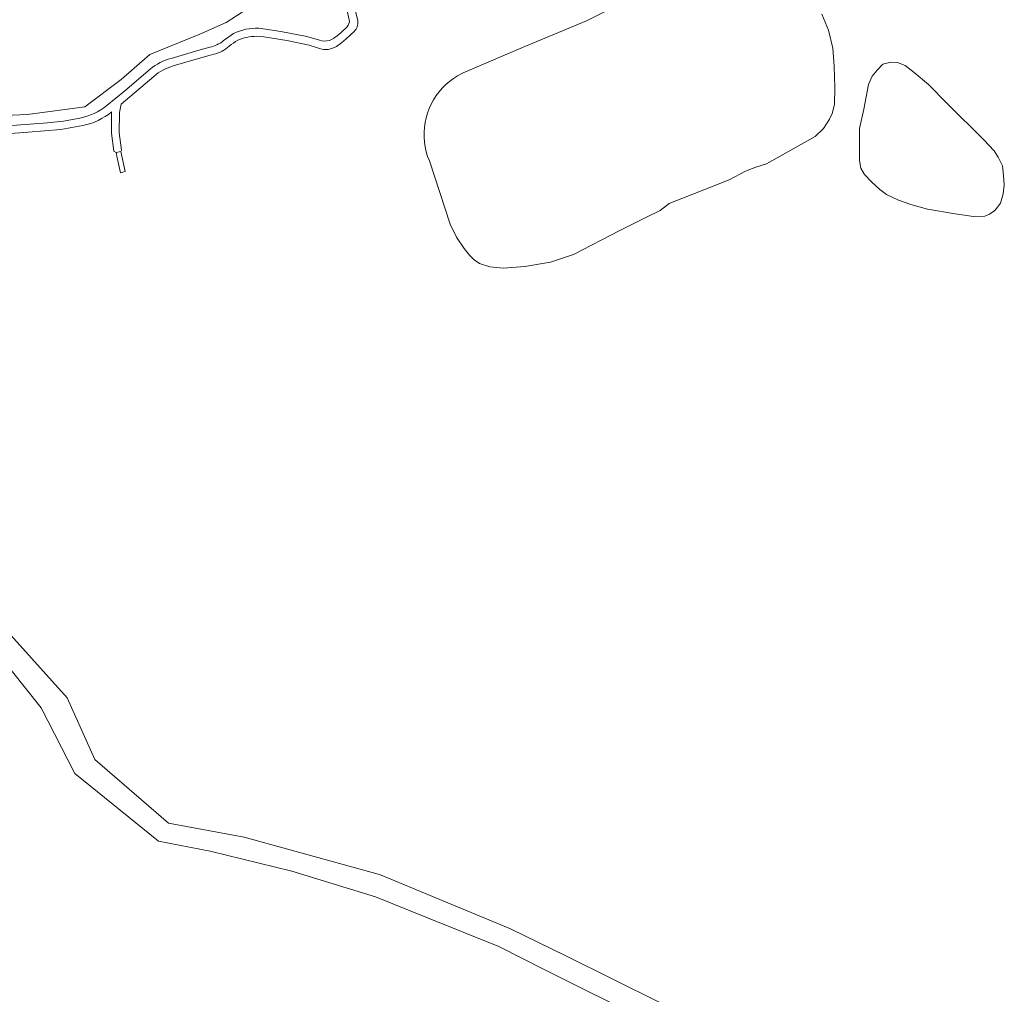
# Model space of a CAD drawing. Header units: metres. Extents: x 166325 to 190320, y 381923 to 404576.
# Tile 886 of 1056: x 175568 to 175793, y 400741 to 400964. Entities that reach past the tile are written whole.
import ezdxf

# ---------------------------------------------------------------- set-up
doc = ezdxf.new("R2010")
doc.units = ezdxf.units.M
for name, color, linetype, lineweight in [('B-WE-OG-WATER_MEER-GV', 8, 'Continuous', 18), ('B-WE-VH-VERHARDING_ASFALT-GV', 8, 'Continuous', 18), ('B-WE-VH-VERHARDING_FUNDERING_ZAND-GV', 8, 'Continuous', 18)]:
    doc.layers.add(name, color=color, linetype=linetype, lineweight=lineweight)

msp = doc.modelspace()

# ---------------------------------------------------------------- linework, layer by layer
at = {"layer": 'B-WE-OG-WATER_MEER-GV', "flags": 128}
for points in [[(175709.141, 400969.967), (175697.567, 400964.117), (175683.475, 400958.246), (175669.376, 400952.225), (175669.028, 400952.055), (175668.047, 400951.517), (175667.107, 400950.911), (175666.213, 400950.239), (175665.369, 400949.505), (175664.58, 400948.712), (175663.849, 400947.865), (175663.181, 400946.968), (175662.579, 400946.025), (175662.045, 400945.042), (175661.583, 400944.023), (175661.195, 400942.974), (175660.882, 400941.9), (175660.647, 400940.806), (175660.491, 400939.698), (175660.415, 400938.582), (175660.418, 400937.463), (175660.501, 400936.347), (175660.664, 400935.24), (175660.905, 400934.148), (175661.224, 400933.076), (175661.618, 400932.029), (175666.381, 400917.556), (175667.864, 400914.629), (175669.573, 400912.005), (175670.831, 400910.49), (175671.888, 400909.455), (175673.096, 400908.571), (175675.49, 400907.835), (175678.539, 400907.528), (175683.481, 400907.872), (175689.305, 400908.896), (175694.602, 400910.601), (175705.173, 400916.128), (175711.153, 400919.118), (175714.407, 400920.7), (175716.477, 400922.285), (175730.199, 400927.681), (175733.933, 400929.691), (175736.279, 400930.645), (175738.751, 400931.397), (175749.872, 400937.625), (175751.739, 400939.436), (175753.128, 400941.575), (175753.785, 400942.859), (175754.318, 400944.974), (175754.35, 400948.828), (175754.182, 400953.716), (175753.937, 400957.848), (175752.886, 400961.931), (175751.406, 400965.586)], [(175709.141, 400969.967), (175697.567, 400964.117), (175683.475, 400958.246), (175669.376, 400952.225), (175669.028, 400952.055), (175668.047, 400951.517), (175667.107, 400950.911), (175666.213, 400950.239), (175665.369, 400949.505), (175664.58, 400948.712), (175663.849, 400947.865), (175663.181, 400946.968), (175662.579, 400946.025), (175662.045, 400945.042), (175661.583, 400944.023), (175661.195, 400942.974), (175660.882, 400941.9), (175660.647, 400940.806), (175660.491, 400939.698), (175660.415, 400938.582), (175660.418, 400937.463), (175660.501, 400936.347), (175660.664, 400935.24), (175660.905, 400934.148), (175661.224, 400933.076), (175661.618, 400932.029), (175666.381, 400917.556), (175667.864, 400914.629), (175669.573, 400912.005), (175670.831, 400910.49), (175671.888, 400909.455), (175673.096, 400908.571), (175675.49, 400907.835), (175678.539, 400907.528), (175683.481, 400907.872), (175689.305, 400908.896), (175694.602, 400910.601), (175705.173, 400916.128), (175711.153, 400919.118), (175714.407, 400920.7), (175716.477, 400922.285), (175730.199, 400927.681), (175733.933, 400929.691), (175736.279, 400930.645), (175738.751, 400931.397), (175749.872, 400937.625), (175751.739, 400939.436), (175753.128, 400941.575), (175753.785, 400942.859), (175754.318, 400944.974), (175754.35, 400948.828), (175754.182, 400953.716), (175753.937, 400957.848), (175752.886, 400961.931), (175751.406, 400965.586)], [(175548.929, 400941.774), (175569.681, 400942.648), (175582.791, 400944.446), (175591.126, 400950.69), (175597.674, 400956.379), (175609.103, 400961.064), (175615.132, 400963.718), (175622.255, 400968.26)], [(175548.929, 400941.774), (175569.681, 400942.648), (175582.791, 400944.446), (175591.126, 400950.69), (175597.674, 400956.379), (175609.103, 400961.064), (175615.132, 400963.718), (175622.255, 400968.26)]]:
    msp.add_lwpolyline(points, dxfattribs=at)
msp.add_lwpolyline([(175788.408, 400936.844), (175780.071, 400945.165), (175775.769, 400949.523), (175772.51, 400952.253), (175770.452, 400953.837), (175768.659, 400954.529), (175767.209, 400954.624), (175765.306, 400954.203), (175764.031, 400952.837), (175762.915, 400951.456), (175762.049, 400949.52), (175761.005, 400943.847), (175759.974, 400939.44), (175759.99, 400935.394), (175760.039, 400932.164), (175760.296, 400930.39), (175761.128, 400928.911), (175762.852, 400927.199), (175764.642, 400925.513), (175766.162, 400924.336), (175768.907, 400923.053), (175771.73, 400922.067), (175775.573, 400921.011), (175781.882, 400919.904), (175786.09, 400919.294), (175788.684, 400919.406), (175789.772, 400919.86), (175790.979, 400920.703), (175791.601, 400921.476), (175792.219, 400922.361), (175792.895, 400924.492), (175793.126, 400926.491), (175792.962, 400928.722), (175792.731, 400930.927), (175791.721, 400932.873), (175790.776, 400934.347)], close=True, dxfattribs=at)
msp.add_lwpolyline([(175788.408, 400936.844), (175780.071, 400945.165), (175775.769, 400949.523), (175772.51, 400952.253), (175770.452, 400953.837), (175768.659, 400954.529), (175767.209, 400954.624), (175765.306, 400954.203), (175764.031, 400952.837), (175762.915, 400951.456), (175762.049, 400949.52), (175761.005, 400943.847), (175759.974, 400939.44), (175759.99, 400935.394), (175760.039, 400932.164), (175760.296, 400930.39), (175761.128, 400928.911), (175762.852, 400927.199), (175764.642, 400925.513), (175766.162, 400924.336), (175768.907, 400923.053), (175771.73, 400922.067), (175775.573, 400921.011), (175781.882, 400919.904), (175786.09, 400919.294), (175788.684, 400919.406), (175789.772, 400919.86), (175790.979, 400920.703), (175791.601, 400921.476), (175792.219, 400922.361), (175792.895, 400924.492), (175793.126, 400926.491), (175792.962, 400928.722), (175792.731, 400930.927), (175791.721, 400932.873), (175790.776, 400934.347)], close=True, dxfattribs=at)
at = {"layer": 'B-WE-VH-VERHARDING_ASFALT-GV', "flags": 128}
msp.add_lwpolyline([(175591.018, 400934.19), (175589.948, 400933.978), (175590.229, 400932.72), (175590.531, 400931.369), (175590.831, 400930.025), (175590.986, 400929.333), (175592.062, 400929.627)], close=True, dxfattribs=at)
msp.add_lwpolyline([(175591.018, 400934.19), (175589.948, 400933.978), (175590.229, 400932.72), (175590.531, 400931.369), (175590.831, 400930.025), (175590.986, 400929.333), (175592.062, 400929.627)], close=True, dxfattribs=at)
at = {"layer": 'B-WE-VH-VERHARDING_FUNDERING_ZAND-GV', "flags": 128}
for points in [[(175645.225, 400964.053), (175644.182, 400968.533), (175644.181, 400968.718), (175641.856, 400968.487), (175642.428, 400968.125), (175643.316, 400964.317)], [(175645.225, 400964.053), (175644.182, 400968.533), (175644.181, 400968.718), (175641.856, 400968.487), (175642.428, 400968.125), (175643.316, 400964.317)], [(175616.842, 400961.178), (175614.493, 400959.484)], [(175616.842, 400961.178), (175614.493, 400959.484)], [(175627.66, 400961.647), (175622.63, 400962.369)], [(175627.66, 400961.647), (175622.63, 400962.369)], [(175636.505, 400959.641), (175633.613, 400960.468), (175627.66, 400961.647)], [(175636.505, 400959.641), (175633.613, 400960.468), (175627.66, 400961.647)], [(175642.788, 400962.723), (175641.466, 400961.439), (175640.514, 400960.641), (175639.748, 400960.116), (175639.685, 400960.072), (175638.756, 400959.62)], [(175642.788, 400962.723), (175641.466, 400961.439), (175640.514, 400960.641), (175639.748, 400960.116), (175639.685, 400960.072), (175638.756, 400959.62)], [(175640.363, 400958.247), (175641.557, 400959.062), (175642.593, 400959.93), (175644.415, 400961.678)], [(175640.363, 400958.247), (175641.557, 400959.062), (175642.593, 400959.93), (175644.415, 400961.678)], [(175622.074, 400960.551), (175623.773, 400960.435), (175629.007, 400959.563), (175634.12, 400958.504), (175635.602, 400958.044), (175636.518, 400957.76)], [(175622.074, 400960.551), (175623.773, 400960.435), (175629.007, 400959.563), (175634.12, 400958.504), (175635.602, 400958.044), (175636.518, 400957.76)], [(175611.434, 400958.041), (175608.701, 400957.27), (175602.555, 400955.493)], [(175611.434, 400958.041), (175608.701, 400957.27), (175602.555, 400955.493)], [(175603.048, 400953.756), (175607.72, 400955.127), (175611.229, 400956.117), (175612.326, 400956.427)], [(175603.048, 400953.756), (175607.72, 400955.127), (175611.229, 400956.117), (175612.326, 400956.427)], [(175597.799, 400953.028), (175591.932, 400948.05), (175587.865, 400944.694)], [(175597.799, 400953.028), (175591.932, 400948.05), (175587.865, 400944.694)], [(175588.95, 400943.247), (175588.944, 400943.149), (175588.906, 400938.356), (175589.425, 400934.287), (175589.948, 400933.978), (175591.018, 400934.19), (175591.211, 400934.513), (175590.706, 400938.47), (175590.744, 400943.133), (175591.118, 400944.991), (175598.608, 400951.372)], [(175588.95, 400943.247), (175588.944, 400943.149), (175588.906, 400938.356), (175589.425, 400934.287), (175589.948, 400933.978), (175591.018, 400934.19), (175591.211, 400934.513), (175590.706, 400938.47), (175590.744, 400943.133), (175591.118, 400944.991), (175598.608, 400951.372)], [(175581.688, 400941.821), (175577.945, 400941.155), (175574.309, 400940.759), (175558.99, 400939.598), (175553.71, 400939.28), (175548.194, 400939.06), (175544.253, 400939.184), (175540.641, 400939.4), (175539.459, 400939.471), (175537.931, 400939.746), (175535.832, 400940.31), (175534.13, 400940.725)], [(175581.688, 400941.821), (175577.945, 400941.155), (175574.309, 400940.759), (175558.99, 400939.598), (175553.71, 400939.28), (175548.194, 400939.06), (175544.253, 400939.184), (175540.641, 400939.4), (175539.459, 400939.471), (175537.931, 400939.746), (175535.832, 400940.31), (175534.13, 400940.725)], [(175533.436, 400938.99), (175534.51, 400938.804), (175535.747, 400938.493), (175537.953, 400937.905), (175539.57, 400937.646), (175542.154, 400937.495), (175546.345, 400937.29), (175558.345, 400937.753), (175560.694, 400937.924), (175569.833, 400938.588), (175577.32, 400939.259), (175582.391, 400940.117)], [(175533.436, 400938.99), (175534.51, 400938.804), (175535.747, 400938.493), (175537.953, 400937.905), (175539.57, 400937.646), (175542.154, 400937.495), (175546.345, 400937.29), (175558.345, 400937.753), (175560.694, 400937.924), (175569.833, 400938.588), (175577.32, 400939.259), (175582.391, 400940.117)], [(175714.333, 400739.598), (175692.805, 400750.218), (175680.208, 400756.432), (175650.633, 400768.717), (175649.92, 400768.913), (175619.239, 400777.362), (175601.949, 400780.547), (175585.114, 400795.107), (175578.744, 400809.211), (175562.364, 400827.411)], [(175714.333, 400739.598), (175692.805, 400750.218), (175680.208, 400756.432), (175650.633, 400768.717), (175649.92, 400768.913), (175619.239, 400777.362), (175601.949, 400780.547), (175585.114, 400795.107), (175578.744, 400809.211), (175562.364, 400827.411)], [(175566.004, 400815.582), (175572.829, 400806.937), (175580.564, 400791.922), (175599.674, 400776.452), (175611.504, 400774.177), (175630.159, 400769.627), (175649.268, 400763.712), (175660.787, 400759.067), (175677.478, 400752.337), (175688.054, 400747.049), (175712.058, 400735.047)], [(175566.004, 400815.582), (175572.829, 400806.937), (175580.564, 400791.922), (175599.674, 400776.452), (175611.504, 400774.177), (175630.159, 400769.627), (175649.268, 400763.712), (175660.787, 400759.067), (175677.478, 400752.337), (175688.054, 400747.049), (175712.058, 400735.047)]]:
    msp.add_lwpolyline(points, dxfattribs=at)
at = {"layer": 'B-WE-VH-VERHARDING_FUNDERING_ZAND-GV'}
for points in [[(175643.316, 400964.317, -0.2335209), (175642.788, 400962.723)], [(175643.316, 400964.317, -0.2335209), (175642.788, 400962.723)], [(175645.137, 400962.807, 0.1203518), (175645.225, 400964.053)], [(175645.137, 400962.807, 0.1203518), (175645.225, 400964.053)], [(175622.63, 400962.369, 0.1276758), (175616.842, 400961.178)], [(175622.63, 400962.369, 0.1276758), (175616.842, 400961.178)], [(175644.415, 400961.678, 0.1291702), (175645.137, 400962.807)], [(175644.415, 400961.678, 0.1291702), (175645.137, 400962.807)], [(175614.493, 400959.484, -0.1107052), (175611.434, 400958.041)], [(175614.493, 400959.484, -0.1107052), (175611.434, 400958.041)], [(175615.837, 400958.299, -0.0492059), (175617.797, 400959.627)], [(175615.837, 400958.299, -0.0492059), (175617.797, 400959.627)], [(175617.797, 400959.627, -0.1019796), (175622.074, 400960.551)], [(175617.797, 400959.627, -0.1019796), (175622.074, 400960.551)], [(175638.756, 400959.62, -0.1603716), (175636.505, 400959.641)], [(175638.756, 400959.62, -0.1603716), (175636.505, 400959.641)], [(175612.326, 400956.427, 0.121317), (175615.837, 400958.299)], [(175612.326, 400956.427, 0.121317), (175615.837, 400958.299)], [(175636.518, 400957.76, 0.2322463), (175640.363, 400958.247)], [(175636.518, 400957.76, 0.2322463), (175640.363, 400958.247)], [(175602.555, 400955.493, 0.1153865), (175597.799, 400953.028)], [(175602.555, 400955.493, 0.1153865), (175597.799, 400953.028)], [(175598.608, 400951.372, -0.1125686), (175603.048, 400953.756)], [(175598.608, 400951.372, -0.1125686), (175603.048, 400953.756)], [(175587.865, 400944.694, -0.1105299), (175581.688, 400941.821)], [(175587.865, 400944.694, -0.1105299), (175581.688, 400941.821)], [(175582.391, 400940.117, 0.1134294), (175588.95, 400943.247)], [(175582.391, 400940.117, 0.1134294), (175588.95, 400943.247)]]:
    msp.add_lwpolyline(points, format="xyb", dxfattribs=at)

doc.saveas('drawing.dxf')
